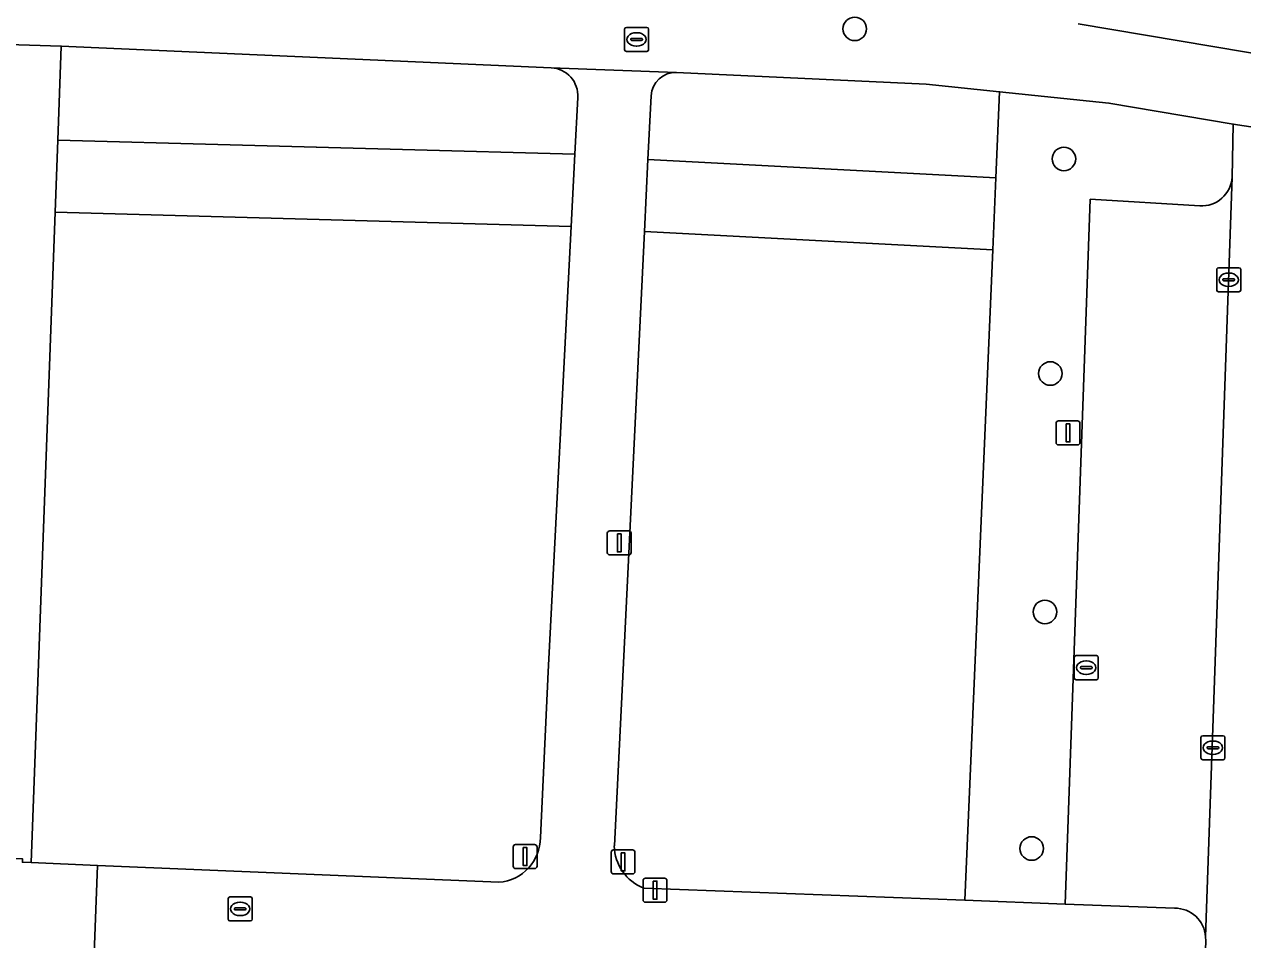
# Model space of a CAD drawing. Extents: x 160077 to 160948, y 386481 to 387498.
# Drawn here: x 160767.6 to 160818.3, y 386564.9 to 386603 of the extents above; entities that cross this region are included whole.
import ezdxf

# ---------------------------------------------------------------- set-up
doc = ezdxf.new("R2010")
doc.units = 0
for name, color, linetype in [('IMGEO_Afsluitpaal', 7, 'Continuous'), ('IMGEO_Boom', 7, 'Continuous'), ('IMGEO_Brandkraan', 7, 'Continuous'), ('IMGEO_Groenvoorziening', 7, 'Continuous'), ('IMGEO_Kolk', 7, 'Continuous'), ('IMGEO_Lichtmast', 7, 'Continuous'), ('IMGEO_Parkeervlak_open', 7, 'Continuous'), ('IMGEO_Rijbaan_lokaal_open', 7, 'Continuous'), ('IMGEO_Rioolput', 7, 'Continuous'), ('IMGEO_Voetpad_open', 7, 'Continuous')]:
    doc.layers.add(name, color=color, linetype=linetype)

msp = doc.modelspace()

# ---------------------------------------------------------------- linework, layer by layer
at = {"layer": 'IMGEO_Afsluitpaal'}
for p, q in [((160787.94, 386567.996), (160787.94, 386568.796)), ((160787.94, 386568.796), (160787.94, 386567.996)), ((160788.04, 386568.896), (160788.83, 386568.896)), ((160788.83, 386568.896), (160788.04, 386568.896)), ((160788.93, 386568.796), (160788.93, 386567.996)), ((160788.93, 386567.996), (160788.93, 386568.796)), ((160792.013, 386567.775), (160792.013, 386568.575)), ((160792.013, 386568.575), (160792.013, 386567.775)), ((160792.113, 386568.675), (160792.903, 386568.675)), ((160792.903, 386568.675), (160792.113, 386568.675)), ((160793.003, 386568.575), (160793.003, 386567.775)), ((160793.003, 386567.775), (160793.003, 386568.575)), ((160788.83, 386567.896), (160788.04, 386567.896)), ((160788.04, 386567.896), (160788.83, 386567.896)), ((160792.903, 386567.675), (160792.113, 386567.675)), ((160792.113, 386567.675), (160792.903, 386567.675))]:
    msp.add_line(p, q, dxfattribs=at)
for points in [[(160788.36, 386568.771), (160788.51, 386568.771), (160788.51, 386568.021), (160788.36, 386568.021), (160788.36, 386568.771)], [(160792.433, 386568.55), (160792.583, 386568.55), (160792.583, 386567.8), (160792.433, 386567.8), (160792.433, 386568.55)]]:
    msp.add_lwpolyline(points, dxfattribs=at)
for centre, start, end in [((160788.04, 386568.796), 90, 180), ((160788.04, 386568.796), 90, 180), ((160788.83, 386568.796), 0, 90), ((160788.83, 386568.796), 360, 90), ((160792.113, 386568.575), 90, 180), ((160792.113, 386568.575), 90, 180), ((160792.903, 386568.575), 0, 90), ((160792.903, 386568.575), 360, 90), ((160788.04, 386567.996), 180, 270), ((160788.04, 386567.996), 180, 270), ((160788.83, 386567.996), 270, 0), ((160788.83, 386567.996), 270, 0), ((160792.113, 386567.775), 180, 270), ((160792.113, 386567.775), 180, 270), ((160792.903, 386567.775), 270, 0), ((160792.903, 386567.775), 270, 0)]:
    msp.add_arc(centre, 0.1, start, end, dxfattribs=at)
at = {"layer": 'IMGEO_Boom'}
for centre in [(160802.139, 386602.789), (160810.834, 386597.385), (160810.269, 386588.469), (160810.046, 386578.563), (160809.494, 386568.732)]:
    msp.add_circle(centre, 0.489, dxfattribs=at)
at = {"layer": 'IMGEO_Brandkraan'}
for p, q in [((160792.569, 386601.924), (160792.569, 386602.776)), ((160792.644, 386602.85), (160793.496, 386602.85)), ((160792.871, 386602.393), (160793.269, 386602.393)), ((160793.057, 386602.63), (160793.082, 386602.63)), ((160793.57, 386602.776), (160793.57, 386601.924)), ((160792.828, 386602.344), (160792.828, 386602.356)), ((160793.266, 386602.307), (160792.868, 386602.307)), ((160793.08, 386602.07), (160793.055, 386602.07)), ((160793.312, 386602.356), (160793.312, 386602.344)), ((160793.496, 386601.85), (160792.644, 386601.85))]:
    msp.add_line(p, q, dxfattribs=at)
for points in [[(160792.569, 386601.924), (160792.569, 386602.776)], [(160792.644, 386602.85), (160793.496, 386602.85)], [(160793.57, 386602.776), (160793.57, 386601.924)], [(160793.496, 386601.85), (160792.644, 386601.85)]]:
    msp.add_lwpolyline(points, dxfattribs=at)
for centre, radius, start, end in [((160792.646, 386602.774), 0.0765, 91.552, 178.448), ((160792.646, 386602.774), 0.0765, 91.552, 178.448), ((160792.868, 386602.353), 0.0403, 85.8775, 175.7526), ((160793.273, 386602.355), 0.0386, 1.7309, 96.639), ((160793.494, 386602.774), 0.0765, 1.552, 88.448), ((160793.494, 386602.774), 0.0765, 1.552, 88.448), ((160792.646, 386601.926), 0.0765, 181.552, 268.448), ((160792.646, 386601.926), 0.0765, 181.552, 268.448), ((160792.865, 386602.343), 0.0366, 178.938, 274.7102), ((160793.269, 386602.35), 0.043, 264.8664, 352.4533), ((160793.494, 386601.926), 0.0765, 271.552, 358.448), ((160793.494, 386601.926), 0.0765, 271.552, 358.448)]:
    msp.add_arc(centre, radius, start, end, dxfattribs=at)
for centre, major_axis, ratio, start_param, end_param in [((160793.056, 386602.35), (-0.387, 0.002), 0.722429, 4.712389, 7.853982), ((160793.081, 386602.35), (-0.39, 0.002), 0.717154, 1.570796, 4.712389)]:
    msp.add_ellipse(centre, major_axis=major_axis, ratio=ratio, start_param=start_param, end_param=end_param, dxfattribs=at)
at = {"layer": 'IMGEO_Groenvoorziening'}
for points in [[(160767.902, 386568.148), (160768.898, 386595.171), (160769.008, 386598.169), (160769.152, 386602.077), (160764.319, 386602.219), (160763.518, 386568.409), (160767.547, 386568.302), (160767.538, 386568.163)], [(160790.352, 386594.582), (160790.506, 386597.579), (160769.008, 386598.169), (160768.898, 386595.171)], [(160807.881, 386593.609), (160808.009, 386596.607), (160793.542, 386597.364), (160793.396, 386594.367)]]:
    msp.add_lwpolyline(points, close=True, dxfattribs=at)
for points in [[(160769.152, 386602.077), (160769.008, 386598.169)], [(160789.521, 386601.173), (160769.152, 386602.077)], [(160793.672, 386600.014), (160793.542, 386597.364), (160808.009, 386596.607), (160808.161, 386600.175), (160805.107, 386600.49), (160794.731, 386600.981)], [(160790.506, 386597.579), (160790.628, 386599.94)], [(160817.831, 386596.63), (160817.876, 386598.837), (160812.706, 386599.707), (160808.161, 386600.175), (160808.009, 386596.607), (160807.881, 386593.609), (160806.721, 386566.583), (160810.886, 386566.425), (160811.932, 386595.713), (160816.478, 386595.437)], [(160769.008, 386598.169), (160790.506, 386597.579)], [(160768.898, 386595.171), (160767.902, 386568.148)], [(160790.352, 386594.582), (160768.898, 386595.171)], [(160789.399, 386576.07), (160790.352, 386594.582)], [(160793.377, 386567.089), (160806.721, 386566.583), (160807.881, 386593.609), (160793.396, 386594.367), (160792.491, 386575.878), (160792.145, 386568.844)], [(160789.071, 386569.192), (160789.399, 386576.07)], [(160767.902, 386568.148), (160770.652, 386568.032)], [(160770.652, 386568.032), (160787.349, 386567.331)]]:
    msp.add_lwpolyline(points, dxfattribs=at)
for centre, radius, start, end in [((160789.464, 386600.008), 1.166, 356.6331, 87.2025), ((160794.703, 386599.949), 1.033, 88.4296, 176.3704), ((160816.556, 386596.712), 1.278, 266.5038, 356.3043), ((160787.216, 386569.182), 1.855, 274.1235, 0.3198), ((160794.045, 386568.868), 1.901, 180.7294, 249.4079)]:
    msp.add_arc(centre, radius, start, end, dxfattribs=at)
at = {"layer": 'IMGEO_Kolk'}
for p, q in [((160817.185, 386591.939), (160817.185, 386592.791)), ((160817.26, 386592.865), (160818.112, 386592.865)), ((160818.186, 386592.791), (160818.186, 386591.939)), ((160817.444, 386592.359), (160817.444, 386592.371)), ((160817.882, 386592.322), (160817.484, 386592.322)), ((160817.487, 386592.408), (160817.885, 386592.408)), ((160817.673, 386592.645), (160817.698, 386592.645)), ((160817.928, 386592.371), (160817.928, 386592.359)), ((160818.112, 386591.865), (160817.26, 386591.865)), ((160817.696, 386592.085), (160817.671, 386592.085)), ((160816.528, 386572.494), (160816.528, 386573.346)), ((160816.603, 386573.42), (160817.455, 386573.42)), ((160817.016, 386573.2), (160817.041, 386573.2)), ((160817.529, 386573.346), (160817.529, 386572.494)), ((160816.787, 386572.914), (160816.787, 386572.926)), ((160817.225, 386572.877), (160816.827, 386572.877)), ((160816.83, 386572.963), (160817.228, 386572.963)), ((160817.039, 386572.64), (160817.014, 386572.64)), ((160817.271, 386572.926), (160817.271, 386572.914)), ((160817.455, 386572.42), (160816.603, 386572.42))]:
    msp.add_line(p, q, dxfattribs=at)
for points in [[(160817.185, 386591.939), (160817.185, 386592.791)], [(160817.26, 386592.865), (160818.112, 386592.865)], [(160818.186, 386592.791), (160818.186, 386591.939)], [(160818.112, 386591.865), (160817.26, 386591.865)], [(160816.528, 386572.494), (160816.528, 386573.346)], [(160816.603, 386573.42), (160817.455, 386573.42)], [(160817.529, 386573.346), (160817.529, 386572.494)], [(160817.455, 386572.42), (160816.603, 386572.42)]]:
    msp.add_lwpolyline(points, dxfattribs=at)
for centre, radius, start, end in [((160817.262, 386592.789), 0.0765, 91.552, 178.448), ((160817.262, 386592.789), 0.0765, 91.552, 178.448), ((160818.11, 386592.789), 0.0765, 1.552, 88.448), ((160818.11, 386592.789), 0.0765, 1.552, 88.448), ((160817.484, 386592.368), 0.0403, 85.8775, 175.7526), ((160817.481, 386592.358), 0.0366, 178.938, 274.7102), ((160817.885, 386592.365), 0.043, 264.8664, 352.4533), ((160817.889, 386592.37), 0.0386, 1.7309, 96.639), ((160817.262, 386591.941), 0.0765, 181.552, 268.448), ((160817.262, 386591.941), 0.0765, 181.552, 268.448), ((160818.11, 386591.941), 0.0765, 271.552, 358.448), ((160818.11, 386591.941), 0.0765, 271.552, 358.448), ((160816.605, 386573.344), 0.0765, 91.552, 178.448), ((160816.605, 386573.344), 0.0765, 91.552, 178.448), ((160817.453, 386573.344), 0.0765, 1.552, 88.448), ((160817.453, 386573.344), 0.0765, 1.552, 88.448), ((160816.827, 386572.923), 0.0403, 85.8775, 175.7526), ((160816.824, 386572.913), 0.0366, 178.938, 274.7102), ((160817.228, 386572.92), 0.043, 264.8664, 352.4533), ((160817.232, 386572.925), 0.0386, 1.7309, 96.639), ((160816.605, 386572.496), 0.0765, 181.552, 268.448), ((160816.605, 386572.496), 0.0765, 181.552, 268.448), ((160817.453, 386572.496), 0.0765, 271.552, 358.448), ((160817.453, 386572.496), 0.0765, 271.552, 358.448)]:
    msp.add_arc(centre, radius, start, end, dxfattribs=at)
for centre, major_axis, ratio, start_param, end_param in [((160817.672, 386592.365), (-0.387, 0.002), 0.722429, 4.712389, 7.853982), ((160817.697, 386592.365), (-0.39, 0.002), 0.717154, 1.570796, 4.712389), ((160817.015, 386572.92), (-0.387, 0.002), 0.722429, 4.712389, 7.853982), ((160817.04, 386572.92), (-0.39, 0.002), 0.717154, 1.570796, 4.712389)]:
    msp.add_ellipse(centre, major_axis=major_axis, ratio=ratio, start_param=start_param, end_param=end_param, dxfattribs=at)
at = {"layer": 'IMGEO_Lichtmast'}
for p, q in [((160810.511, 386585.601), (160810.511, 386586.401)), ((160810.511, 386586.401), (160810.511, 386585.601)), ((160810.611, 386586.501), (160811.401, 386586.501)), ((160811.401, 386586.501), (160810.611, 386586.501)), ((160811.501, 386586.401), (160811.501, 386585.601)), ((160811.501, 386585.601), (160811.501, 386586.401)), ((160811.401, 386585.501), (160810.611, 386585.501)), ((160810.611, 386585.501), (160811.401, 386585.501)), ((160791.852, 386581.032), (160791.852, 386581.832)), ((160791.852, 386581.832), (160791.852, 386581.032)), ((160791.952, 386581.932), (160792.742, 386581.932)), ((160792.742, 386581.932), (160791.952, 386581.932)), ((160792.842, 386581.832), (160792.842, 386581.032)), ((160792.842, 386581.032), (160792.842, 386581.832)), ((160792.742, 386580.932), (160791.952, 386580.932)), ((160791.952, 386580.932), (160792.742, 386580.932)), ((160793.442, 386567.501), (160794.232, 386567.501)), ((160794.232, 386567.501), (160793.442, 386567.501)), ((160793.342, 386566.601), (160793.342, 386567.401)), ((160793.342, 386567.401), (160793.342, 386566.601)), ((160794.332, 386567.401), (160794.332, 386566.601)), ((160794.332, 386566.601), (160794.332, 386567.401)), ((160794.232, 386566.501), (160793.442, 386566.501)), ((160793.442, 386566.501), (160794.232, 386566.501))]:
    msp.add_line(p, q, dxfattribs=at)
for points in [[(160810.931, 386586.376), (160811.081, 386586.376), (160811.081, 386585.626), (160810.931, 386585.626), (160810.931, 386586.376)], [(160792.272, 386581.807), (160792.422, 386581.807), (160792.422, 386581.057), (160792.272, 386581.057), (160792.272, 386581.807)], [(160793.762, 386567.376), (160793.912, 386567.376), (160793.912, 386566.626), (160793.762, 386566.626), (160793.762, 386567.376)]]:
    msp.add_lwpolyline(points, dxfattribs=at)
for centre, start, end in [((160810.611, 386586.401), 90, 180), ((160810.611, 386586.401), 90, 180), ((160811.401, 386586.401), 0, 90), ((160811.401, 386586.401), 360, 90), ((160810.611, 386585.601), 180, 270), ((160810.611, 386585.601), 180, 270), ((160811.401, 386585.601), 270, 0), ((160811.401, 386585.601), 270, 0), ((160791.952, 386581.832), 90, 180), ((160791.952, 386581.832), 90, 180), ((160792.742, 386581.832), 0, 90), ((160792.742, 386581.832), 360, 90), ((160791.952, 386581.032), 180, 270), ((160791.952, 386581.032), 180, 270), ((160792.742, 386581.032), 270, 0), ((160792.742, 386581.032), 270, 0), ((160793.442, 386567.401), 90, 180), ((160793.442, 386567.401), 90, 180), ((160794.232, 386567.401), 0, 90), ((160794.232, 386567.401), 360, 90), ((160793.442, 386566.601), 180, 270), ((160793.442, 386566.601), 180, 270), ((160794.232, 386566.601), 270, 0), ((160794.232, 386566.601), 270, 0)]:
    msp.add_arc(centre, 0.1, start, end, dxfattribs=at)
at = {"layer": 'IMGEO_Parkeervlak_open'}
for points in [[(160816.725, 386565.069), (160817.831, 386596.63)], [(160816.478, 386595.437), (160811.932, 386595.713), (160810.886, 386566.425), (160815.437, 386566.252)]]:
    msp.add_lwpolyline(points, dxfattribs=at)
for centre, radius, start, end in [((160816.556, 386596.712), 1.278, 266.5038, 356.3043), ((160815.45, 386564.973), 1.279, 4.2877, 90.5787)]:
    msp.add_arc(centre, radius, start, end, dxfattribs=at)
at = {"layer": 'IMGEO_Rijbaan_lokaal_open'}
for points in [[(160811.421, 386602.997), (160818.423, 386601.821), (160823.383, 386600.984), (160823.509, 386600.971), (160826.239, 386600.688), (160835.294, 386600.312), (160841.424, 386600.043), (160845.52, 386599.892), (160852.345, 386599.655), (160859.246, 386599.397), (160865.111, 386599.197), (160869.486, 386598.961), (160880.404, 386598.355), (160884.495, 386598.128), (160889.669, 386597.972), (160896.138, 386597.725), (160905.909, 386597.353), (160906.211, 386604.302)], [(160822.067, 386598.193), (160817.876, 386598.837), (160817.831, 386596.63), (160816.725, 386565.069), (160816.73, 386564.895), (160816.415, 386556.199), (160815.636, 386535.774), (160851.542, 386534.405)]]:
    msp.add_lwpolyline(points, dxfattribs=at)
at = {"layer": 'IMGEO_Rioolput'}
for p, q in [((160811.263, 386575.821), (160811.263, 386576.673)), ((160811.338, 386576.747), (160812.19, 386576.747)), ((160812.264, 386576.673), (160812.264, 386575.821)), ((160811.522, 386576.241), (160811.522, 386576.253)), ((160811.96, 386576.204), (160811.562, 386576.204)), ((160811.565, 386576.29), (160811.963, 386576.29)), ((160811.751, 386576.527), (160811.776, 386576.527)), ((160812.006, 386576.253), (160812.006, 386576.241)), ((160812.19, 386575.747), (160811.338, 386575.747)), ((160811.774, 386575.967), (160811.749, 386575.967)), ((160776.089, 386565.798), (160776.089, 386566.65)), ((160776.164, 386566.724), (160777.016, 386566.724)), ((160776.577, 386566.504), (160776.602, 386566.504)), ((160777.09, 386566.65), (160777.09, 386565.798)), ((160776.348, 386566.218), (160776.348, 386566.23)), ((160776.786, 386566.181), (160776.388, 386566.181)), ((160776.391, 386566.267), (160776.789, 386566.267)), ((160776.6, 386565.944), (160776.575, 386565.944)), ((160776.832, 386566.23), (160776.832, 386566.218)), ((160777.016, 386565.724), (160776.164, 386565.724))]:
    msp.add_line(p, q, dxfattribs=at)
for points in [[(160811.263, 386575.821), (160811.263, 386576.673)], [(160811.338, 386576.747), (160812.19, 386576.747)], [(160812.264, 386576.673), (160812.264, 386575.821)], [(160812.19, 386575.747), (160811.338, 386575.747)], [(160776.089, 386565.798), (160776.089, 386566.65)], [(160776.164, 386566.724), (160777.016, 386566.724)], [(160777.09, 386566.65), (160777.09, 386565.798)], [(160777.016, 386565.724), (160776.164, 386565.724)]]:
    msp.add_lwpolyline(points, dxfattribs=at)
for centre, radius, start, end in [((160811.34, 386576.671), 0.0765, 91.552, 178.448), ((160811.34, 386576.671), 0.0765, 91.552, 178.448), ((160812.188, 386576.671), 0.0765, 1.552, 88.448), ((160812.188, 386576.671), 0.0765, 1.552, 88.448), ((160811.562, 386576.25), 0.0403, 85.8775, 175.7526), ((160811.559, 386576.24), 0.0366, 178.938, 274.7102), ((160811.963, 386576.247), 0.043, 264.8664, 352.4533), ((160811.967, 386576.252), 0.0386, 1.7309, 96.639), ((160811.34, 386575.823), 0.0765, 181.552, 268.448), ((160811.34, 386575.823), 0.0765, 181.552, 268.448), ((160812.188, 386575.823), 0.0765, 271.552, 358.448), ((160812.188, 386575.823), 0.0765, 271.552, 358.448), ((160776.166, 386566.648), 0.0765, 91.552, 178.448), ((160776.166, 386566.648), 0.0765, 91.552, 178.448), ((160777.014, 386566.648), 0.0765, 1.552, 88.448), ((160777.014, 386566.648), 0.0765, 1.552, 88.448), ((160776.388, 386566.227), 0.0403, 85.8775, 175.7526), ((160776.385, 386566.217), 0.0366, 178.938, 274.7102), ((160776.789, 386566.224), 0.043, 264.8664, 352.4533), ((160776.793, 386566.229), 0.0386, 1.7309, 96.639), ((160776.166, 386565.8), 0.0765, 181.552, 268.448), ((160776.166, 386565.8), 0.0765, 181.552, 268.448), ((160777.014, 386565.8), 0.0765, 271.552, 358.448), ((160777.014, 386565.8), 0.0765, 271.552, 358.448)]:
    msp.add_arc(centre, radius, start, end, dxfattribs=at)
for centre, major_axis, ratio, start_param, end_param in [((160811.75, 386576.247), (-0.387, 0.002), 0.722429, 4.712389, 7.853982), ((160811.775, 386576.247), (-0.39, 0.002), 0.717154, 1.570796, 4.712389), ((160776.576, 386566.224), (-0.387, 0.002), 0.722429, 4.712389, 7.853982), ((160776.601, 386566.224), (-0.39, 0.002), 0.717154, 1.570796, 4.712389)]:
    msp.add_ellipse(centre, major_axis=major_axis, ratio=ratio, start_param=start_param, end_param=end_param, dxfattribs=at)
at = {"layer": 'IMGEO_Voetpad_open'}
for points in [[(160818.423, 386601.821), (160811.421, 386602.997)], [(160764.319, 386602.219), (160769.152, 386602.077), (160789.521, 386601.173), (160794.731, 386600.981), (160805.107, 386600.49), (160808.161, 386600.175), (160812.706, 386599.707), (160817.876, 386598.837), (160822.067, 386598.193)], [(160794.731, 386600.981), (160789.521, 386601.173)], [(160790.628, 386599.94), (160790.506, 386597.579), (160790.352, 386594.582), (160789.399, 386576.07), (160789.071, 386569.192)], [(160792.145, 386568.844), (160792.491, 386575.878), (160793.396, 386594.367), (160793.542, 386597.364), (160793.672, 386600.014)], [(160765.063, 386501.74), (160768.147, 386501.867), (160768.18, 386503.769), (160768.603, 386514.582), (160768.792, 386519.432), (160769.344, 386533.556), (160769.354, 386533.814), (160770.395, 386561.072), (160770.652, 386568.032), (160767.902, 386568.148), (160767.538, 386568.163)], [(160787.349, 386567.331), (160770.652, 386568.032), (160770.395, 386561.072)], [(160815.437, 386566.252), (160810.886, 386566.425), (160806.721, 386566.583), (160793.377, 386567.089)], [(160816.73, 386564.895), (160816.725, 386565.069)]]:
    msp.add_lwpolyline(points, dxfattribs=at)
for centre, radius, start, end in [((160789.464, 386600.008), 1.166, 356.6331, 87.2025), ((160794.703, 386599.949), 1.033, 88.4296, 176.3704), ((160787.216, 386569.182), 1.855, 274.1235, 0.3198), ((160794.045, 386568.868), 1.901, 180.7294, 249.4079), ((160815.45, 386564.973), 1.279, 4.2877, 90.5787)]:
    msp.add_arc(centre, radius, start, end, dxfattribs=at)

doc.saveas('drawing.dxf')
